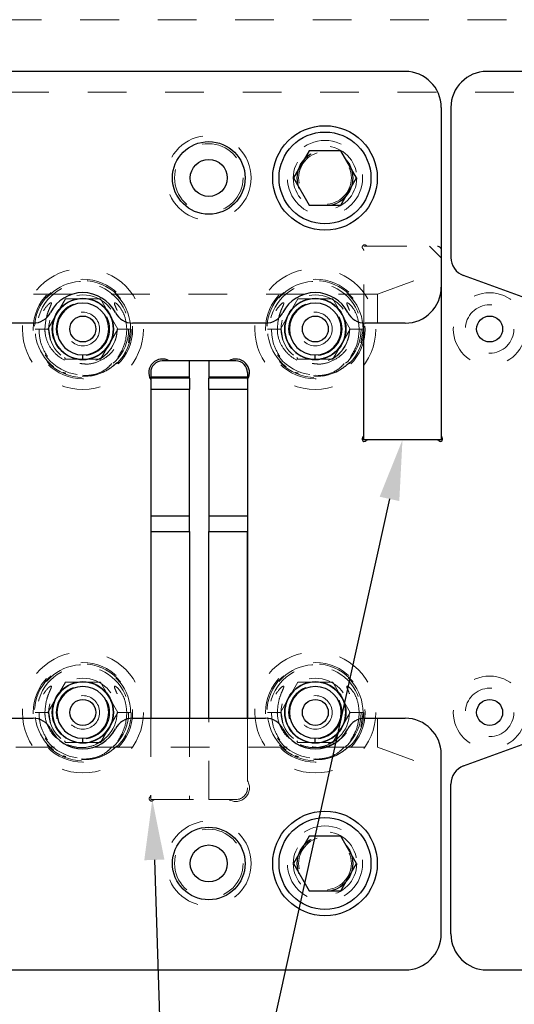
# Model space of a CAD drawing. Header units: inches. Extents: x 1880 to 2363, y -453 to -54.
# Tile 839 of 1056: x 2037.72 to 2039, y -68.61 to -66.07. Entities that reach past the tile are written whole.
import ezdxf

# ---------------------------------------------------------------- set-up
doc = ezdxf.new("R2010")
doc.units = ezdxf.units.IN
doc.header["$LTSCALE"] = 0.5
doc.header["$MEASUREMENT"] = 0
doc.linetypes.add('HIDDEN', pattern=[0.225, 0.15, -0.075])
for name, color, linetype in [('DIE-M-S', 8, 'Continuous'), ('DIE-M-S2', 1, 'Continuous'), ('DIE-M-S3', 8, 'Continuous'), ('DSS-M-S', 53, 'Continuous'), ('RAI-M-S', 8, 'Continuous'), ('SID-M-S', 105, 'Continuous'), ('SVD-M-S', 8, 'Continuous')]:
    doc.layers.add(name, color=color, linetype=linetype)

msp = doc.modelspace()

# ---------------------------------------------------------------- linework, layer by layer
at = {"layer": 'DIE-M-S', "linetype": 'HIDDEN', "lineweight": 18}
for p, q in [((2038.61775, -66.6574), (2038.79679, -66.6574)), ((2038.60679, -66.85585), (2038.60679, -66.66836)), ((2038.05679, -67.87617), (2038.05679, -68.07511)), ((2038.30679, -68.03804), (2038.30679, -67.87617)), ((2038.06775, -68.08607), (2038.25876, -68.08607))]:
    msp.add_line(p, q, dxfattribs=at)
at = {"layer": 'DIE-M-S', "linetype": 'Continuous', "lineweight": 25}
for p, q in [((2038.80679, -66.76297), (2038.80679, -67.14645)), ((2038.60679, -67.14645), (2038.60679, -66.85585)), ((2038.20679, -66.95357), (2038.15679, -66.95357)), ((2038.79584, -67.1574), (2038.61775, -67.1574)), ((2038.05679, -67.39362), (2038.05679, -67.87617)), ((2038.30679, -67.87617), (2038.30679, -67.39362))]:
    msp.add_line(p, q, dxfattribs=at)
at = {"layer": 'DIE-M-S', "linetype": 'HIDDEN', "lineweight": 18}
for centre in [(2038.50679, -66.48097), (2038.50679, -68.25117)]:
    msp.add_circle(centre, 0.068, dxfattribs=at)
at = {"layer": 'DIE-M-S', "linetype": 'Continuous', "lineweight": 25}
for centre, radius in [((2037.88179, -66.87107), 0.079), ((2038.48179, -66.87107), 0.079), ((2038.93179, -66.87107), 0.0335), ((2037.88179, -67.86107), 0.079), ((2038.48179, -67.86107), 0.079), ((2038.93179, -67.86107), 0.0335)]:
    msp.add_circle(centre, radius, dxfattribs=at)
at = {"layer": 'DIE-M-S', "linetype": 'HIDDEN', "lineweight": 18}
for centre, radius, start, end in [((2038.60891, -66.65953), 0.006, 42.59227, 227.40773), ((2038.60079, -66.66836), 0.006, 0, 47.40773), ((2038.61775, -66.6514), 0.006, 222.59227, 270), ((2038.79679, -66.6674), 0.01, 0, 90), ((2038.27679, -68.05607), 0.035, 238.99728, 31.00272), ((2038.05891, -68.08394), 0.006, 132.59227, 317.40773), ((2038.05079, -68.07511), 0.006, 312.59227, 0), ((2038.06775, -68.09207), 0.006, 90, 137.40773)]:
    msp.add_arc(centre, radius, start, end, dxfattribs=at)
at = {"layer": 'DIE-M-S', "linetype": 'Continuous', "lineweight": 25}
for centre, radius, start, end in [((2038.08679, -66.98357), 0.035, 58.99728, 211.00272), ((2038.27679, -66.98357), 0.035, 328.99728, 121.00272), ((2038.60079, -67.14645), 0.006, 312.59227, 0), ((2038.81279, -67.14645), 0.006, 180, 227.40773), ((2038.60891, -67.15528), 0.006, 132.59227, 317.40773), ((2038.61775, -67.1634), 0.006, 90, 137.40773), ((2038.79584, -67.1634), 0.006, 42.59227, 90), ((2038.80467, -67.15528), 0.006, 222.59227, 47.40773)]:
    msp.add_arc(centre, radius, start, end, dxfattribs=at)
at = {"layer": 'DIE-M-S2', "linetype": 'HIDDEN', "lineweight": 18}
for p, q in [((2038.60679, -66.85585), (2038.60679, -66.6574)), ((2038.60679, -66.6574), (2038.77679, -66.6574)), ((2038.77679, -66.6574), (2038.80679, -66.6874)), ((2038.05679, -67.87617), (2038.05679, -68.08607)), ((2038.15679, -67.87617), (2038.15679, -68.08607)), ((2038.20679, -68.08607), (2038.20679, -67.87617)), ((2038.30679, -67.87617), (2038.30679, -68.05607)), ((2038.15679, -68.08607), (2038.05679, -68.08607)), ((2038.27679, -68.08607), (2038.20679, -68.08607))]:
    msp.add_line(p, q, dxfattribs=at)
at = {"layer": 'DIE-M-S2', "linetype": 'Continuous', "lineweight": 25}
for p, q in [((2038.80679, -66.76297), (2038.80679, -67.1574)), ((2038.60679, -67.1574), (2038.60679, -66.85585)), ((2038.15679, -66.95357), (2038.08679, -66.95357)), ((2038.15679, -66.99564), (2038.15679, -66.95357)), ((2038.27679, -66.95357), (2038.20679, -66.95357)), ((2038.20679, -66.95357), (2038.20679, -66.99564)), ((2038.05679, -66.98357), (2038.05679, -66.99564)), ((2038.30679, -66.98357), (2038.30679, -66.99564)), ((2038.05679, -66.99564), (2038.05679, -66.99779)), ((2038.15679, -66.99564), (2038.05679, -66.99564)), ((2038.15679, -66.99779), (2038.05679, -66.99779)), ((2038.05679, -66.99779), (2038.05679, -67.02697)), ((2038.15679, -66.99779), (2038.15679, -66.99564)), ((2038.15679, -66.99779), (2038.15679, -67.02697)), ((2038.30679, -66.99564), (2038.20679, -66.99564)), ((2038.20679, -66.99564), (2038.20679, -66.99779)), ((2038.30679, -66.99779), (2038.20679, -66.99779)), ((2038.20679, -67.02697), (2038.20679, -66.99779)), ((2038.30679, -66.99564), (2038.30679, -66.99779)), ((2038.30679, -66.99779), (2038.30679, -67.02697)), ((2038.15679, -67.02697), (2038.05679, -67.02697)), ((2038.05679, -67.02697), (2038.05679, -67.35425)), ((2038.15679, -67.35425), (2038.15679, -67.02697)), ((2038.30679, -67.02697), (2038.20679, -67.02697)), ((2038.20679, -67.02697), (2038.20679, -67.35425)), ((2038.30679, -67.02697), (2038.30679, -67.35425)), ((2038.80679, -67.1574), (2038.60679, -67.1574)), ((2038.15679, -67.35425), (2038.05679, -67.35425)), ((2038.05679, -67.35425), (2038.05679, -67.39362)), ((2038.15679, -67.39362), (2038.15679, -67.35425)), ((2038.30679, -67.35425), (2038.20679, -67.35425)), ((2038.20679, -67.35425), (2038.20679, -67.39362)), ((2038.30679, -67.35425), (2038.30679, -67.39362)), ((2038.05679, -67.39362), (2038.15679, -67.39362)), ((2038.05679, -67.39362), (2038.05679, -67.87617)), ((2038.15679, -67.39362), (2038.15679, -67.87617)), ((2038.20679, -67.39362), (2038.30679, -67.39362)), ((2038.20679, -67.87617), (2038.20679, -67.39362)), ((2038.30679, -67.39362), (2038.30679, -67.87617))]:
    msp.add_line(p, q, dxfattribs=at)
for centre, start, end in [((2038.08679, -66.98357), 90, 180), ((2038.27679, -66.98357), 0, 90)]:
    msp.add_arc(centre, 0.03, start, end, dxfattribs=at)
at = {"layer": 'DIE-M-S2', "linetype": 'HIDDEN', "lineweight": 18}
msp.add_arc((2038.27679, -68.05607), 0.03, 270, 0, dxfattribs=at)
at = {"layer": 'DIE-M-S3', "linetype": 'HIDDEN', "lineweight": 18}
for p, q in [((2042.17502, -66.07232), (2035.43179, -66.07232)), ((2036.89429, -66.25982), (2040.51929, -66.25982)), ((2037.91526, -66.87107), (2037.91526, -66.87107)), ((2037.9251, -66.87107), (2037.9251, -66.87107)), ((2037.95069, -66.87107), (2037.95069, -66.87107)), ((2037.96053, -66.87107), (2037.96053, -66.87107)), ((2038.51526, -66.87107), (2038.51526, -66.87107)), ((2038.5251, -66.87107), (2038.5251, -66.87107)), ((2038.55069, -66.87107), (2038.55069, -66.87107)), ((2038.56053, -66.87107), (2038.56053, -66.87107)), ((2037.88179, -66.98918), (2037.88179, -66.98918)), ((2038.48179, -66.98918), (2038.48179, -66.98918)), ((2037.91526, -67.86107), (2037.91526, -67.86107)), ((2037.9251, -67.86107), (2037.9251, -67.86107)), ((2037.95069, -67.86107), (2037.95069, -67.86107)), ((2037.96053, -67.86107), (2037.96053, -67.86107)), ((2038.51526, -67.86107), (2038.51526, -67.86107)), ((2038.5251, -67.86107), (2038.5251, -67.86107)), ((2038.55069, -67.86107), (2038.55069, -67.86107)), ((2038.56053, -67.86107), (2038.56053, -67.86107)), ((2037.88179, -67.97918), (2037.88179, -67.97918)), ((2038.48179, -67.97918), (2038.48179, -67.97918))]:
    msp.add_line(p, q, dxfattribs=at)
for centre, radius in [((2038.20679, -66.48097), 0.10938), ((2037.88179, -66.87107), 0.125), ((2037.88179, -66.87107), 0.11811), ((2038.48179, -66.87107), 0.125), ((2038.48179, -66.87107), 0.11811), ((2037.88179, -66.87107), 0.0689), ((2038.48179, -66.87107), 0.0689), ((2038.93179, -66.87107), 0.0625), ((2037.88179, -66.87107), 0.04331), ((2038.48179, -66.87107), 0.04331), ((2037.88179, -67.86107), 0.125), ((2037.88179, -67.86107), 0.11811), ((2038.48179, -67.86107), 0.125), ((2038.48179, -67.86107), 0.11811), ((2037.88179, -67.86107), 0.0689), ((2038.48179, -67.86107), 0.0689), ((2038.93179, -67.86107), 0.0625), ((2037.88179, -67.86107), 0.04331), ((2038.48179, -67.86107), 0.04331), ((2038.20679, -68.25117), 0.10938)]:
    msp.add_circle(centre, radius, dxfattribs=at)
at = {"layer": 'DIE-M-S3', "linetype": 'Continuous', "lineweight": 25}
for centre in [(2037.88179, -66.87107), (2038.48179, -66.87107), (2037.88179, -67.86107), (2038.48179, -67.86107)]:
    msp.add_circle(centre, 0.03346, dxfattribs=at)
for centre, radius, start, end in [((2037.88179, -66.87107), 0.07874, 0, 270), ((2037.88179, -66.87107), 0.06693, 0, 270), ((2038.48179, -66.87107), 0.07874, 0, 270), ((2038.48179, -66.87107), 0.06693, 0, 270), ((2037.88179, -66.87107), 0.07874, 270, 0), ((2037.88179, -66.87107), 0.06693, 270, 0), ((2038.48179, -66.87107), 0.07874, 270, 0), ((2038.48179, -66.87107), 0.06693, 270, 0), ((2037.88179, -67.86107), 0.07874, 0, 270), ((2038.48179, -67.86107), 0.07874, 0, 270), ((2037.88179, -67.86107), 0.06693, 0, 270), ((2038.48179, -67.86107), 0.06693, 0, 270), ((2037.88179, -67.86107), 0.07874, 270, 0), ((2037.88179, -67.86107), 0.06693, 270, 0), ((2038.48179, -67.86107), 0.07874, 270, 0), ((2038.48179, -67.86107), 0.06693, 270, 0)]:
    msp.add_arc(centre, radius, start, end, dxfattribs=at)
for points in [[(2037.88179, -66.94981), (2037.88179, -66.9496), (2037.88179, -66.94916), (2037.88179, -66.94597), (2037.88179, -66.942), (2037.88179, -66.93929), (2037.88179, -66.93799)], [(2038.48179, -66.94981), (2038.48179, -66.9496), (2038.48179, -66.94916), (2038.48179, -66.94597), (2038.48179, -66.942), (2038.48179, -66.93929), (2038.48179, -66.93799)], [(2037.88179, -67.93981), (2037.88179, -67.9396), (2037.88179, -67.93916), (2037.88179, -67.93597), (2037.88179, -67.932), (2037.88179, -67.92929), (2037.88179, -67.92799)], [(2038.48179, -67.93981), (2038.48179, -67.9396), (2038.48179, -67.93916), (2038.48179, -67.93597), (2038.48179, -67.932), (2038.48179, -67.92929), (2038.48179, -67.92799)]]:
    msp.add_open_spline(points, degree=3, knots=[0, 0, 0, 0, 0.2702613, 0.5624294, 0.7897364, 1, 1, 1, 1], dxfattribs=at)
at = {"layer": 'DSS-M-S', "linetype": 'HIDDEN', "lineweight": 18}
for centre, radius in [((2037.88179, -66.87107), 0.1285), ((2038.48179, -66.87107), 0.1285), ((2038.93179, -66.87107), 0.09375), ((2037.88179, -67.86107), 0.1285), ((2038.48179, -67.86107), 0.1285), ((2038.93179, -67.86107), 0.09375)]:
    msp.add_circle(centre, radius, dxfattribs=at)
at = {"layer": 'RAI-M-S', "linetype": 'Continuous', "lineweight": 25}
for p, q in [((2038.71379, -66.20597), (2035.29979, -66.20597)), ((2042.33879, -66.20597), (2038.92479, -66.20597)), ((2038.80679, -66.29897), (2038.80679, -66.76297)), ((2038.83179, -66.29897), (2038.83179, -66.68606)), ((2039.19414, -66.85295), (2038.86469, -66.73304)), ((2037.75335, -66.85597), (2037.41024, -66.85597)), ((2038.35335, -66.85597), (2038.01024, -66.85597)), ((2038.71379, -66.85597), (2038.61024, -66.85597)), ((2037.41024, -67.87617), (2037.75335, -67.87617)), ((2038.01024, -67.87617), (2038.35335, -67.87617)), ((2038.61024, -67.87617), (2038.71379, -67.87617)), ((2038.86469, -67.99909), (2039.19414, -67.87918)), ((2038.80679, -68.43317), (2038.80679, -67.96917)), ((2038.83179, -68.43317), (2038.83179, -68.04608)), ((2035.29979, -68.52617), (2038.71379, -68.52617)), ((2038.92479, -68.52617), (2042.33879, -68.52617))]:
    msp.add_line(p, q, dxfattribs=at)
at = {"layer": 'RAI-M-S', "linetype": 'HIDDEN', "lineweight": 18}
for p, q in [((2038.64194, -66.78107), (2038.80679, -66.72107)), ((2037.85466, -66.78107), (2037.30892, -66.78107)), ((2038.45466, -66.78107), (2037.90892, -66.78107)), ((2038.64194, -66.78107), (2038.50892, -66.78107)), ((2038.64194, -66.78107), (2038.64194, -66.85597)), ((2038.64194, -67.87617), (2038.64194, -67.95107)), ((2037.30892, -67.95107), (2037.85466, -67.95107)), ((2037.90892, -67.95107), (2038.45466, -67.95107)), ((2038.50892, -67.95107), (2038.64194, -67.95107)), ((2038.64194, -67.95107), (2038.80679, -68.01107))]:
    msp.add_line(p, q, dxfattribs=at)
for centre in [(2038.50679, -66.48097), (2038.50679, -68.25117)]:
    msp.add_circle(centre, 0.097, dxfattribs=at)
at = {"layer": 'RAI-M-S', "linetype": 'Continuous', "lineweight": 25}
for centre in [(2038.20679, -66.48097), (2038.20679, -68.25117)]:
    msp.add_circle(centre, 0.09375, dxfattribs=at)
for centre, radius, start, end in [((2038.71379, -66.29897), 0.093, 0, 90), ((2038.92479, -66.29897), 0.093, 90, 180), ((2038.88179, -66.68606), 0.05, 180, 250), ((2038.71379, -66.76297), 0.093, 270, 0), ((2037.88179, -66.87107), 0.094, 26.87743, 153.12257), ((2038.48179, -66.87107), 0.094, 26.87743, 153.12257), ((2037.75335, -66.80597), 0.05, 270, 333.12257), ((2038.01024, -66.80597), 0.05, 206.87743, 270), ((2038.35335, -66.80597), 0.05, 270, 333.12257), ((2038.61024, -66.80597), 0.05, 206.87743, 270), ((2037.75335, -67.92617), 0.05, 26.87743, 90), ((2038.01024, -67.92617), 0.05, 90, 153.12257), ((2038.35335, -67.92617), 0.05, 26.87743, 90), ((2038.61024, -67.92617), 0.05, 90, 153.12257), ((2038.71379, -67.96917), 0.093, 0, 90), ((2037.88179, -67.86107), 0.094, 206.87743, 333.12257), ((2038.48179, -67.86107), 0.094, 206.87743, 333.12257), ((2038.88179, -68.04608), 0.05, 110, 180), ((2038.71379, -68.43317), 0.093, 270, 0), ((2038.92479, -68.43317), 0.093, 180, 270)]:
    msp.add_arc(centre, radius, start, end, dxfattribs=at)
at = {"layer": 'SID-M-S'}
for p, q in [((2038.67317, -67.30974), (2036.93686, -75.1776)), ((2038.06623, -68.24198), (2038.31529, -75.76556))]:
    msp.add_line(p, q, dxfattribs=at)
for points in [[(2038.64779, -67.30414), (2038.70679, -67.1574), (2038.64779, -67.30414), (2038.69856, -67.31534)], [(2038.04024, -68.24284), (2038.06106, -68.08607), (2038.04024, -68.24284), (2038.09221, -68.24112)]]:
    msp.add_solid(points, dxfattribs=at)
at = {"layer": 'SVD-M-S', "linetype": 'Continuous', "lineweight": 25}
for p, q in [((2038.4662, -66.41065), (2038.4256, -66.48097)), ((2038.54739, -66.41065), (2038.4662, -66.41065)), ((2038.58798, -66.48097), (2038.54739, -66.41065)), ((2038.4256, -66.48097), (2038.4662, -66.55128)), ((2038.54739, -66.55128), (2038.58798, -66.48097)), ((2038.4662, -66.55128), (2038.54739, -66.55128)), ((2038.4662, -68.18085), (2038.4256, -68.25117)), ((2038.54739, -68.18085), (2038.4662, -68.18085)), ((2038.58798, -68.25117), (2038.54739, -68.18085)), ((2038.4256, -68.25117), (2038.4662, -68.32148)), ((2038.54739, -68.32148), (2038.58798, -68.25117)), ((2038.4662, -68.32148), (2038.54739, -68.32148))]:
    msp.add_line(p, q, dxfattribs=at)
at = {"layer": 'SVD-M-S', "linetype": 'HIDDEN', "lineweight": 18}
for p, q in [((2037.79161, -66.87107), (2037.8367, -66.79297)), ((2037.8367, -66.79297), (2037.92688, -66.79297)), ((2037.92688, -66.79297), (2037.97197, -66.87107)), ((2038.39161, -66.87107), (2038.4367, -66.79297)), ((2038.4367, -66.79297), (2038.52688, -66.79297)), ((2038.52688, -66.79297), (2038.57197, -66.87107)), ((2037.77094, -66.87107), (2037.75854, -66.87107)), ((2037.79341, -66.87107), (2037.75867, -66.87107)), ((2037.79354, -66.87107), (2037.77094, -66.87107)), ((2037.79436, -66.87583), (2037.79161, -66.87107)), ((2037.7983, -66.89874), (2037.79354, -66.87107)), ((2037.97197, -66.87107), (2037.92688, -66.94917)), ((2038.00496, -66.87107), (2037.97012, -66.87107)), ((2037.97017, -66.87107), (2038.00491, -66.87107)), ((2038.00504, -66.87107), (2037.97023, -66.87107)), ((2037.99967, -66.90706), (2038.00504, -66.87107)), ((2038.37094, -66.87107), (2038.35854, -66.87107)), ((2038.39341, -66.87107), (2038.35867, -66.87107)), ((2038.39354, -66.87107), (2038.37094, -66.87107)), ((2038.39436, -66.87583), (2038.39161, -66.87107)), ((2038.3983, -66.89874), (2038.39354, -66.87107)), ((2038.57197, -66.87107), (2038.52688, -66.94917)), ((2038.60496, -66.87107), (2038.57012, -66.87107)), ((2038.57017, -66.87107), (2038.60491, -66.87107)), ((2038.60504, -66.87107), (2038.57023, -66.87107)), ((2038.59967, -66.90706), (2038.60504, -66.87107)), ((2037.93369, -66.94303), (2037.91526, -66.95233)), ((2038.53369, -66.94303), (2038.51526, -66.95233)), ((2037.8367, -66.94917), (2037.83423, -66.94489)), ((2037.92688, -66.94917), (2037.8367, -66.94917)), ((2038.4367, -66.94917), (2038.43423, -66.94489)), ((2038.52688, -66.94917), (2038.4367, -66.94917)), ((2037.79161, -67.86107), (2037.8367, -67.78297)), ((2037.8367, -67.78297), (2037.92688, -67.78297)), ((2037.92688, -67.78297), (2037.97197, -67.86107)), ((2038.39161, -67.86107), (2038.4367, -67.78297)), ((2038.4367, -67.78297), (2038.52688, -67.78297)), ((2038.52688, -67.78297), (2038.57197, -67.86107)), ((2037.77094, -67.86107), (2037.75854, -67.86107)), ((2037.79341, -67.86107), (2037.75867, -67.86107)), ((2037.79354, -67.86107), (2037.77094, -67.86107)), ((2037.79436, -67.86583), (2037.79161, -67.86107)), ((2037.7983, -67.88874), (2037.79354, -67.86107)), ((2037.97197, -67.86107), (2037.92688, -67.93917)), ((2038.00496, -67.86107), (2037.97012, -67.86107)), ((2037.97017, -67.86107), (2038.00491, -67.86107)), ((2038.00504, -67.86107), (2037.97023, -67.86107)), ((2038.37094, -67.86107), (2038.35854, -67.86107)), ((2038.39341, -67.86107), (2038.35867, -67.86107)), ((2038.39354, -67.86107), (2038.37094, -67.86107)), ((2038.39436, -67.86583), (2038.39161, -67.86107)), ((2038.3983, -67.88874), (2038.39354, -67.86107)), ((2038.57197, -67.86107), (2038.52688, -67.93917)), ((2038.60496, -67.86107), (2038.57012, -67.86107)), ((2038.57017, -67.86107), (2038.60491, -67.86107)), ((2038.60504, -67.86107), (2038.57023, -67.86107)), ((2038.59967, -67.89706), (2038.60504, -67.86107)), ((2037.8367, -67.93917), (2037.83423, -67.93489)), ((2037.93369, -67.93303), (2037.91526, -67.94233)), ((2038.4367, -67.93917), (2038.43423, -67.93489)), ((2038.53369, -67.93303), (2038.51526, -67.94233)), ((2037.92688, -67.93917), (2037.8367, -67.93917)), ((2038.52688, -67.93917), (2038.4367, -67.93917))]:
    msp.add_line(p, q, dxfattribs=at)
at = {"layer": 'SVD-M-S', "linetype": 'Continuous', "lineweight": 25}
for centre, radius in [((2038.50679, -66.48097), 0.135), ((2038.50679, -66.48097), 0.1186), ((2038.20679, -66.48097), 0.04775), ((2038.50679, -68.25117), 0.135), ((2038.50679, -68.25117), 0.1186), ((2038.20679, -68.25117), 0.04775)]:
    msp.add_circle(centre, radius, dxfattribs=at)
at = {"layer": 'SVD-M-S', "linetype": 'HIDDEN', "lineweight": 18}
for centre, radius in [((2038.20679, -66.48097), 0.0885), ((2038.50679, -66.48097), 0.082), ((2038.50679, -66.48097), 0.07247), ((2038.50679, -66.48097), 0.0722), ((2038.50679, -66.48097), 0.07168), ((2037.88179, -66.87107), 0.15625), ((2038.48179, -66.87107), 0.15625), ((2037.88179, -66.87107), 0.08825), ((2038.48179, -66.87107), 0.08825), ((2037.88179, -66.87107), 0.078), ((2038.48179, -66.87107), 0.078), ((2037.88179, -67.86107), 0.15625), ((2038.48179, -67.86107), 0.15625), ((2037.88179, -67.86107), 0.08825), ((2037.88179, -67.86107), 0.078), ((2038.48179, -67.86107), 0.08825), ((2038.48179, -67.86107), 0.078), ((2038.20679, -68.25117), 0.0885), ((2038.50679, -68.25117), 0.082), ((2038.50679, -68.25117), 0.07247), ((2038.50679, -68.25117), 0.0722), ((2038.50679, -68.25117), 0.07168)]:
    msp.add_circle(centre, radius, dxfattribs=at)
for centre, start in [((2037.88179, -66.87107), 360), ((2038.48179, -66.87107), 360), ((2037.88179, -67.86107), 0), ((2038.48179, -67.86107), 0)]:
    msp.add_arc(centre, 0.12325, start, 315.72721, dxfattribs=at)
for points, knots in [([(2037.78367, -66.87107), (2037.78468, -66.85923), (2037.78618, -66.84152), (2037.79363, -66.82229), (2037.79774, -66.81301), (2037.79968, -66.80836), (2037.80044, -66.80594), (2037.80063, -66.8047), (2037.80058, -66.80403), (2037.80044, -66.80363), (2037.8002, -66.80338), (2037.79991, -66.80323), (2037.79943, -66.80318), (2037.79826, -66.80343), (2037.79453, -66.8056), (2037.78556, -66.81457), (2037.77384, -66.8343), (2037.76873, -66.85581), (2037.76846, -66.86887), (2037.76841, -66.87107)], [0, 0, 0, 0, 0.23796142, 0.35586481, 0.41395627, 0.44300957, 0.45767228, 0.46502019, 0.46814497, 0.47130467, 0.47318958, 0.47507535, 0.47774085, 0.48267955, 0.49891534, 0.56383282, 0.73653813, 0.95560216, 1, 1, 1, 1]), ([(2037.99517, -66.87107), (2037.9941, -66.85982), (2037.9922, -66.83967), (2037.98028, -66.81768), (2037.97069, -66.80689), (2037.96589, -66.80367), (2037.96447, -66.80324), (2037.96399, -66.80318), (2037.96359, -66.80326), (2037.96332, -66.80343), (2037.96311, -66.80371), (2037.96297, -66.80419), (2037.963, -66.80568), (2037.96482, -66.81096), (2037.97069, -66.82351), (2037.97813, -66.84434), (2037.97931, -66.86204), (2037.97991, -66.87107)], [0, 0, 0, 0, 0.2257023, 0.4042496, 0.4931466, 0.5153527, 0.5191338, 0.5229358, 0.5250771, 0.5272378, 0.5291333, 0.5319246, 0.5373757, 0.5588102, 0.6434775, 0.8183439, 1, 1, 1, 1]), ([(2038.38367, -66.87107), (2038.38468, -66.85923), (2038.38618, -66.84152), (2038.39363, -66.82229), (2038.39774, -66.81301), (2038.39968, -66.80836), (2038.40044, -66.80594), (2038.40063, -66.8047), (2038.40058, -66.80403), (2038.40044, -66.80363), (2038.4002, -66.80338), (2038.39991, -66.80323), (2038.39943, -66.80318), (2038.39826, -66.80343), (2038.39453, -66.8056), (2038.38556, -66.81457), (2038.37384, -66.8343), (2038.36873, -66.85581), (2038.36846, -66.86887), (2038.36841, -66.87107)], [0, 0, 0, 0, 0.23796142, 0.35586481, 0.41395627, 0.44300957, 0.45767228, 0.46502019, 0.46814497, 0.47130467, 0.47318958, 0.47507535, 0.47774085, 0.48267955, 0.49891534, 0.56383282, 0.73653813, 0.95560216, 1, 1, 1, 1]), ([(2038.59517, -66.87107), (2038.5941, -66.85982), (2038.5922, -66.83967), (2038.58028, -66.81768), (2038.57069, -66.80689), (2038.56589, -66.80367), (2038.56447, -66.80324), (2038.56399, -66.80318), (2038.56359, -66.80326), (2038.56332, -66.80343), (2038.56311, -66.80371), (2038.56297, -66.80419), (2038.563, -66.80568), (2038.56482, -66.81096), (2038.57069, -66.82351), (2038.57813, -66.84434), (2038.57931, -66.86204), (2038.57991, -66.87107)], [0, 0, 0, 0, 0.2257023, 0.4042496, 0.4931466, 0.5153527, 0.5191338, 0.5229358, 0.5250771, 0.5272378, 0.5291333, 0.5319246, 0.5373757, 0.5588102, 0.6434775, 0.8183439, 1, 1, 1, 1]), ([(2037.79001, -66.94174), (2037.78386, -66.93125), (2037.77107, -66.90944), (2037.76932, -66.88418), (2037.76841, -66.87107)], [0, 0, 0, 0, 0.4811833, 1, 1, 1, 1]), ([(2037.78367, -66.87107), (2037.78377, -66.87404), (2037.7842, -66.8874), (2037.79144, -66.91102), (2037.81075, -66.93701), (2037.83791, -66.95516), (2037.86923, -66.96329), (2037.901, -66.96078), (2037.92972, -66.94828), (2037.95254, -66.92737), (2037.96417, -66.90578), (2037.96802, -66.89134), (2037.96918, -66.88494), (2037.96959, -66.8819), (2037.9699, -66.87892), (2037.97007, -66.87668), (2037.97021, -66.87391), (2037.97022, -66.87203), (2037.97023, -66.87107)], [0, 0, 0, 0, 0.03098211, 0.13909616, 0.2504876, 0.36232093, 0.47307836, 0.5820155, 0.68890031, 0.79398709, 0.89894063, 0.9391461, 0.94917767, 0.96667595, 0.97104888, 0.98044093, 0.98998471, 1, 1, 1, 1]), ([(2037.87405, -66.95994), (2037.88072, -66.96084), (2037.89797, -66.96318), (2037.9257, -66.95489), (2037.95282, -66.93708), (2037.97215, -66.91101), (2037.97938, -66.8874), (2037.97982, -66.87404), (2037.97991, -66.87107)], [0, 0, 0, 0, 0.1284288, 0.3324816, 0.5385166, 0.7437376, 0.9429204, 1, 1, 1, 1]), ([(2037.99517, -66.87107), (2037.99422, -66.88416), (2037.99232, -66.91045), (2037.97893, -66.93313), (2037.97221, -66.94451)], [0, 0, 0, 0, 0.4982217, 1, 1, 1, 1]), ([(2038.39001, -66.94174), (2038.38386, -66.93125), (2038.37107, -66.90944), (2038.36932, -66.88418), (2038.36841, -66.87107)], [0, 0, 0, 0, 0.4811833, 1, 1, 1, 1]), ([(2038.38367, -66.87107), (2038.38377, -66.87404), (2038.3842, -66.8874), (2038.39144, -66.91102), (2038.41075, -66.93701), (2038.43791, -66.95516), (2038.46923, -66.96329), (2038.501, -66.96078), (2038.52972, -66.94828), (2038.55254, -66.92737), (2038.56417, -66.90578), (2038.56802, -66.89134), (2038.56918, -66.88494), (2038.56959, -66.8819), (2038.5699, -66.87892), (2038.57007, -66.87668), (2038.57021, -66.87391), (2038.57022, -66.87203), (2038.57023, -66.87107)], [0, 0, 0, 0, 0.03098211, 0.13909616, 0.2504876, 0.36232093, 0.47307836, 0.5820155, 0.68890031, 0.79398709, 0.89894063, 0.9391461, 0.94917767, 0.96667595, 0.97104888, 0.98044093, 0.98998471, 1, 1, 1, 1]), ([(2038.47405, -66.95994), (2038.48072, -66.96084), (2038.49797, -66.96318), (2038.5257, -66.95489), (2038.55282, -66.93708), (2038.57215, -66.91101), (2038.57938, -66.8874), (2038.57982, -66.87404), (2038.57991, -66.87107)], [0, 0, 0, 0, 0.1284288, 0.3324816, 0.5385166, 0.7437376, 0.9429204, 1, 1, 1, 1]), ([(2038.59517, -66.87107), (2038.59422, -66.88416), (2038.59232, -66.91045), (2038.57893, -66.93313), (2038.57221, -66.94451)], [0, 0, 0, 0, 0.4982217, 1, 1, 1, 1]), ([(2037.97004, -66.9571), (2037.96883, -66.95832), (2037.95797, -66.96916), (2037.93343, -66.98526), (2037.89357, -66.99522), (2037.85407, -66.99043), (2037.82568, -66.97942), (2037.81465, -66.96782), (2037.81261, -66.96567)], [0, 0, 0, 0, 0.0296945, 0.2651226, 0.4965645, 0.7242061, 0.9489615, 1, 1, 1, 1]), ([(2037.95648, -66.9602), (2037.9527, -66.96427), (2037.94008, -66.97791), (2037.91337, -66.99002), (2037.89109, -66.99113), (2037.88179, -66.99159)], [0, 0, 0, 0, 0.1988974, 0.665848, 1, 1, 1, 1]), ([(2038.57004, -66.9571), (2038.56883, -66.95832), (2038.55797, -66.96916), (2038.53343, -66.98526), (2038.49357, -66.99522), (2038.45407, -66.99043), (2038.42568, -66.97942), (2038.41465, -66.96782), (2038.41261, -66.96567)], [0, 0, 0, 0, 0.0296945, 0.2651226, 0.4965645, 0.7242061, 0.9489615, 1, 1, 1, 1]), ([(2038.55648, -66.9602), (2038.5527, -66.96428), (2038.54008, -66.97793), (2038.51193, -66.99048), (2038.48815, -66.99156), (2038.47737, -66.99205)], [0, 0, 0, 0, 0.18882548, 0.63213029, 1, 1, 1, 1]), ([(2037.83803, -66.98489), (2037.83565, -66.98466), (2037.83295, -66.98441), (2037.83079, -66.98292), (2037.83054, -66.98274)], [0, 0, 0, 0, 0.88399939, 1, 1, 1, 1]), ([(2038.43803, -66.98489), (2038.43565, -66.98466), (2038.43295, -66.98441), (2038.43079, -66.98292), (2038.43054, -66.98274)], [0, 0, 0, 0, 0.88399939, 1, 1, 1, 1]), ([(2037.78367, -67.86107), (2037.78468, -67.84923), (2037.78618, -67.83152), (2037.79363, -67.81229), (2037.79774, -67.80301), (2037.79968, -67.79836), (2037.80044, -67.79594), (2037.80063, -67.7947), (2037.80058, -67.79403), (2037.80044, -67.79363), (2037.8002, -67.79338), (2037.79991, -67.79323), (2037.79943, -67.79318), (2037.79826, -67.79343), (2037.79453, -67.7956), (2037.78556, -67.80457), (2037.77384, -67.8243), (2037.76873, -67.84581), (2037.76846, -67.85887), (2037.76841, -67.86107)], [0, 0, 0, 0, 0.23796142, 0.35586481, 0.41395627, 0.44300957, 0.45767228, 0.46502019, 0.46814497, 0.47130467, 0.47318958, 0.47507535, 0.47774085, 0.48267955, 0.49891534, 0.56383282, 0.73653813, 0.95560216, 1, 1, 1, 1]), ([(2037.99517, -67.86107), (2037.9941, -67.84982), (2037.9922, -67.82967), (2037.98028, -67.80768), (2037.97069, -67.79689), (2037.96589, -67.79367), (2037.96447, -67.79324), (2037.96399, -67.79318), (2037.96359, -67.79326), (2037.96332, -67.79343), (2037.96311, -67.79371), (2037.96297, -67.79419), (2037.963, -67.79568), (2037.96482, -67.80096), (2037.97069, -67.81351), (2037.97813, -67.83434), (2037.97931, -67.85204), (2037.97991, -67.86107)], [0, 0, 0, 0, 0.2257023, 0.4042496, 0.4931466, 0.5153527, 0.5191338, 0.5229358, 0.5250771, 0.5272378, 0.5291333, 0.5319246, 0.5373757, 0.5588102, 0.6434775, 0.8183439, 1, 1, 1, 1]), ([(2038.38367, -67.86107), (2038.38468, -67.84923), (2038.38618, -67.83152), (2038.39363, -67.81229), (2038.39774, -67.80301), (2038.39968, -67.79836), (2038.40044, -67.79594), (2038.40063, -67.7947), (2038.40058, -67.79403), (2038.40044, -67.79363), (2038.4002, -67.79338), (2038.39991, -67.79323), (2038.39943, -67.79318), (2038.39826, -67.79343), (2038.39453, -67.7956), (2038.38556, -67.80457), (2038.37384, -67.8243), (2038.36873, -67.84581), (2038.36846, -67.85887), (2038.36841, -67.86107)], [0, 0, 0, 0, 0.23796142, 0.35586481, 0.41395627, 0.44300957, 0.45767228, 0.46502019, 0.46814497, 0.47130467, 0.47318958, 0.47507535, 0.47774085, 0.48267955, 0.49891534, 0.56383282, 0.73653813, 0.95560216, 1, 1, 1, 1]), ([(2038.59517, -67.86107), (2038.5941, -67.84982), (2038.5922, -67.82967), (2038.58028, -67.80768), (2038.57069, -67.79689), (2038.56589, -67.79367), (2038.56447, -67.79324), (2038.56399, -67.79318), (2038.56359, -67.79326), (2038.56332, -67.79343), (2038.56311, -67.79371), (2038.56297, -67.79419), (2038.563, -67.79568), (2038.56482, -67.80096), (2038.57069, -67.81351), (2038.57813, -67.83434), (2038.57931, -67.85204), (2038.57991, -67.86107)], [0, 0, 0, 0, 0.2257023, 0.4042496, 0.4931466, 0.5153527, 0.5191338, 0.5229358, 0.5250771, 0.5272378, 0.5291333, 0.5319246, 0.5373757, 0.5588102, 0.6434775, 0.8183439, 1, 1, 1, 1]), ([(2037.79001, -67.93174), (2037.78386, -67.92125), (2037.77107, -67.89944), (2037.76932, -67.87418), (2037.76841, -67.86107)], [0, 0, 0, 0, 0.4811833, 1, 1, 1, 1]), ([(2037.78367, -67.86107), (2037.78376, -67.86405), (2037.78418, -67.87743), (2037.79174, -67.9006), (2037.80521, -67.92172), (2037.81678, -67.92895), (2037.81926, -67.93049)], [0, 0, 0, 0, 0.1103256, 0.495314, 0.891973, 1, 1, 1, 1]), ([(2037.8423, -67.94447), (2037.85129, -67.94745), (2037.87027, -67.95374), (2037.90106, -67.95063), (2037.92971, -67.93832), (2037.95254, -67.91736), (2037.96417, -67.89578), (2037.96802, -67.88134), (2037.96918, -67.87494), (2037.96959, -67.8719), (2037.9699, -67.86892), (2037.97007, -67.86668), (2037.97021, -67.86391), (2037.97022, -67.86203), (2037.97023, -67.86107)], [0, 0, 0, 0, 0.1567393, 0.3310772, 0.5021307, 0.6703066, 0.8382693, 0.9026123, 0.9186663, 0.9466697, 0.953668, 0.9686986, 0.983972, 1, 1, 1, 1]), ([(2037.99517, -67.86107), (2037.99422, -67.87416), (2037.99232, -67.90045), (2037.97893, -67.92313), (2037.97221, -67.93451)], [0, 0, 0, 0, 0.4982217, 1, 1, 1, 1]), ([(2038.39001, -67.93174), (2038.38386, -67.92125), (2038.37107, -67.89944), (2038.36932, -67.87418), (2038.36841, -67.86107)], [0, 0, 0, 0, 0.4811833, 1, 1, 1, 1]), ([(2038.38367, -67.86107), (2038.38376, -67.86405), (2038.38418, -67.87743), (2038.39174, -67.9006), (2038.40521, -67.92172), (2038.41678, -67.92895), (2038.41926, -67.93049)], [0, 0, 0, 0, 0.1103256, 0.495314, 0.891973, 1, 1, 1, 1]), ([(2038.4423, -67.94447), (2038.45129, -67.94745), (2038.47027, -67.95374), (2038.50106, -67.95063), (2038.52971, -67.93832), (2038.55254, -67.91736), (2038.56417, -67.89578), (2038.56802, -67.88134), (2038.56918, -67.87494), (2038.56959, -67.8719), (2038.5699, -67.86892), (2038.57007, -67.86668), (2038.57021, -67.86391), (2038.57022, -67.86203), (2038.57023, -67.86107)], [0, 0, 0, 0, 0.1567393, 0.3310772, 0.5021307, 0.6703066, 0.8382693, 0.9026123, 0.9186663, 0.9466697, 0.953668, 0.9686986, 0.983972, 1, 1, 1, 1]), ([(2038.47405, -67.94994), (2038.48072, -67.95084), (2038.49797, -67.95318), (2038.5257, -67.94489), (2038.55282, -67.92708), (2038.57215, -67.90101), (2038.57938, -67.8774), (2038.57982, -67.86404), (2038.57991, -67.86107)], [0, 0, 0, 0, 0.1284288, 0.3324816, 0.5385166, 0.7437376, 0.9429204, 1, 1, 1, 1]), ([(2038.59517, -67.86107), (2038.59422, -67.87416), (2038.59232, -67.90045), (2038.57893, -67.92313), (2038.57221, -67.93451)], [0, 0, 0, 0, 0.4982217, 1, 1, 1, 1]), ([(2037.97004, -67.9471), (2037.96883, -67.94832), (2037.95797, -67.95916), (2037.93343, -67.97526), (2037.89357, -67.98522), (2037.85407, -67.98043), (2037.82568, -67.96942), (2037.81465, -67.95782), (2037.81261, -67.95567)], [0, 0, 0, 0, 0.02969447, 0.2651226, 0.49656452, 0.72420608, 0.9489615, 1, 1, 1, 1]), ([(2037.95648, -67.9502), (2037.9527, -67.95428), (2037.94008, -67.96793), (2037.91193, -67.98048), (2037.88815, -67.98156), (2037.87737, -67.98205)], [0, 0, 0, 0, 0.1888255, 0.6321303, 1, 1, 1, 1]), ([(2038.57004, -67.9471), (2038.56883, -67.94832), (2038.55797, -67.95916), (2038.53343, -67.97526), (2038.49357, -67.98522), (2038.45407, -67.98043), (2038.42568, -67.96942), (2038.41465, -67.95782), (2038.41261, -67.95567)], [0, 0, 0, 0, 0.02969447, 0.2651226, 0.49656452, 0.72420608, 0.9489615, 1, 1, 1, 1]), ([(2038.55648, -67.9502), (2038.5527, -67.95428), (2038.54008, -67.96793), (2038.51193, -67.98048), (2038.48815, -67.98156), (2038.47737, -67.98205)], [0, 0, 0, 0, 0.1888255, 0.6321303, 1, 1, 1, 1]), ([(2037.83803, -67.97489), (2037.83565, -67.97466), (2037.83295, -67.97441), (2037.83079, -67.97292), (2037.83054, -67.97274)], [0, 0, 0, 0, 0.88399939, 1, 1, 1, 1]), ([(2038.43803, -67.97489), (2038.43565, -67.97466), (2038.43295, -67.97441), (2038.43079, -67.97292), (2038.43054, -67.97274)], [0, 0, 0, 0, 0.88399939, 1, 1, 1, 1])]:
    msp.add_open_spline(points, degree=3, knots=knots, dxfattribs=at)

doc.saveas('drawing.dxf')
